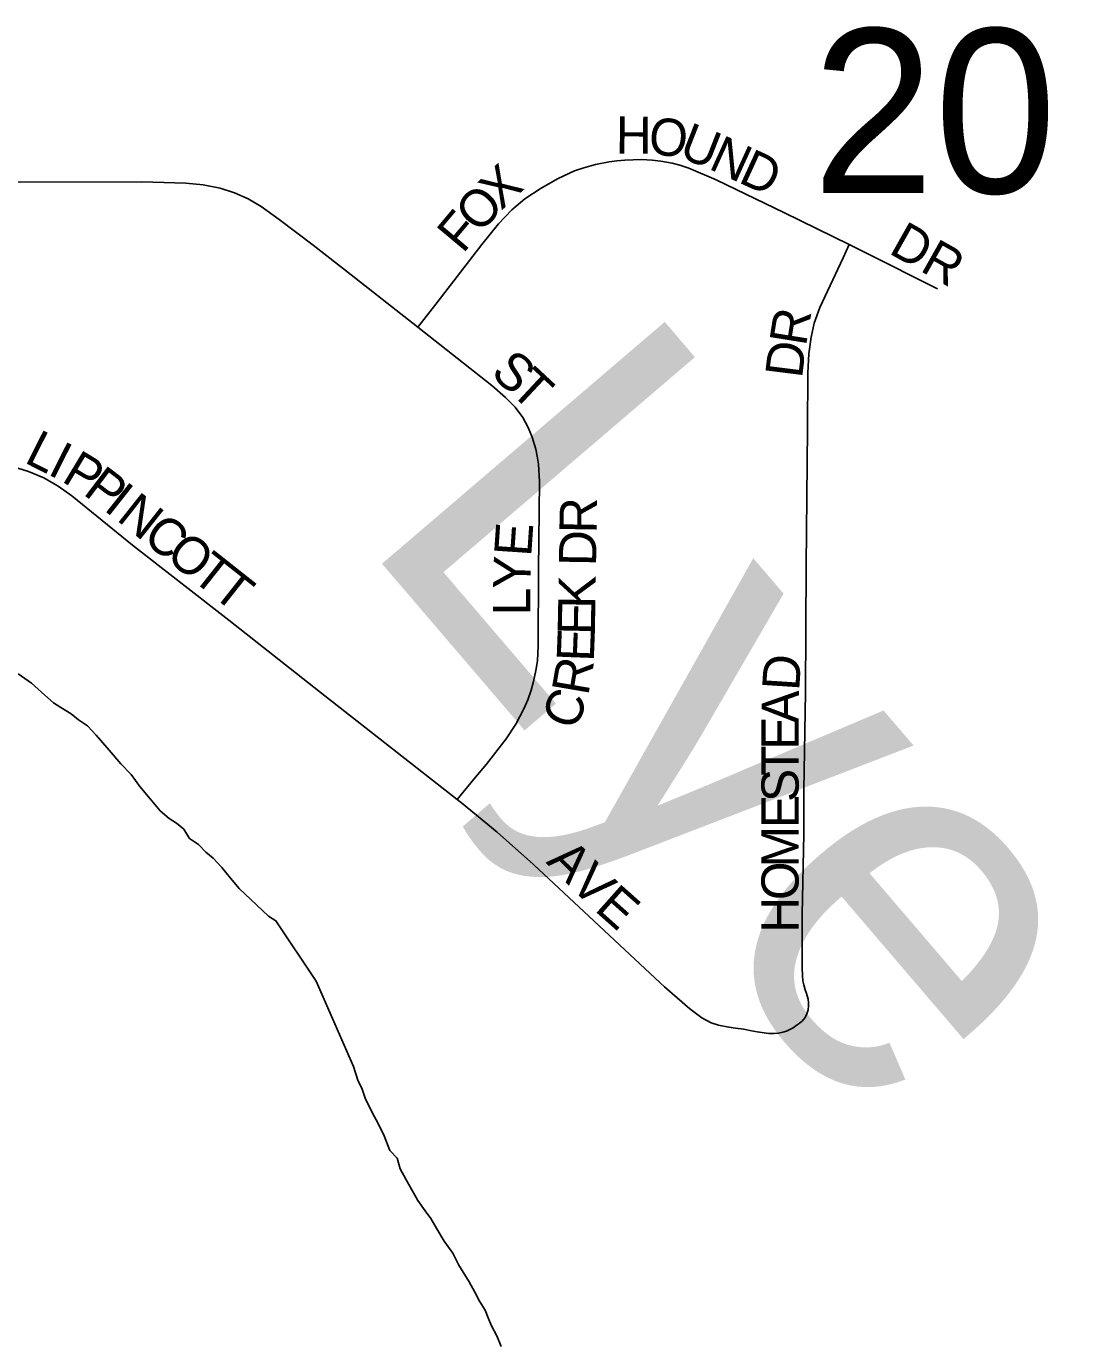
# Model space of a CAD drawing. Extents: x 0 to 68, y 0 to 52.9.
# Drawn here: x 27.3537 to 27.6134, y 19.9701 to 20.2926 of the extents above; entities that cross this region are included whole.
import ezdxf

# ---------------------------------------------------------------- set-up
doc = ezdxf.new("R2010")
doc.units = 0
for name, color, linetype in [('Default', 7, 'Continuous'), ('GM_X_Minor_River', 7, 'Continuous'), ('GM_X_Minor_River_Text', 7, 'Continuous')]:
    doc.layers.add(name, color=color, linetype=linetype)

msp = doc.modelspace()

# ---------------------------------------------------------------- linework, layer by layer
at = {"layer": 'Default'}
for points in [[(27.44993, 20.21864), (27.45435, 20.22429), (27.46564, 20.23893), (27.46973, 20.24404), (27.47302, 20.24744), (27.4762, 20.25018), (27.48017, 20.25279), (27.48438, 20.25518), (27.48835, 20.257), (27.49066, 20.25775), (27.49352, 20.25856), (27.49685, 20.25925), (27.49874, 20.25951), (27.50076, 20.25968), (27.50482, 20.25985), (27.50748, 20.25966), (27.50957, 20.25945), (27.51237, 20.25893), (27.51425, 20.2584), (27.51646, 20.25768), (27.52316, 20.25485), (27.53991, 20.24672), (27.55585, 20.2389)], [(27.33568, 20.25478), (27.35216, 20.25426), (27.38209, 20.2543), (27.3929, 20.25401), (27.39714, 20.2536), (27.40135, 20.25277), (27.40487, 20.25167), (27.40825, 20.25017), (27.41142, 20.24829), (27.41582, 20.24505), (27.42416, 20.23878), (27.43352, 20.23149), (27.44993, 20.21864)], [(27.54426, 20.04811), (27.54503, 20.04904), (27.54545, 20.04998), (27.54575, 20.05096), (27.54588, 20.05192), (27.54583, 20.05266), (27.54572, 20.05351), (27.54536, 20.05492), (27.545, 20.05586), (27.54467, 20.05705), (27.54447, 20.05809), (27.54439, 20.05934), (27.54429, 20.06128), (27.54429, 20.07437), (27.54467, 20.09414), (27.54471, 20.10493), (27.54512, 20.12889), (27.54527, 20.16007), (27.5456, 20.19366), (27.5457, 20.20741), (27.54591, 20.21212), (27.54646, 20.21618), (27.54727, 20.21959), (27.54862, 20.22347), (27.55434, 20.23568), (27.55585, 20.2389)], [(27.55585, 20.2389), (27.55976, 20.23699), (27.57751, 20.22808)], [(27.44993, 20.21864), (27.46806, 20.20427), (27.47144, 20.20134), (27.47381, 20.19895), (27.47572, 20.19647)], [(27.45952, 20.10263), (27.46366, 20.10758), (27.46675, 20.11128), (27.47162, 20.11747), (27.47396, 20.12107), (27.4759, 20.12491), (27.47688, 20.1271), (27.47769, 20.12946), (27.4783, 20.13159), (27.47891, 20.13428), (27.47929, 20.13669), (27.47948, 20.14037), (27.47957, 20.15903), (27.47975, 20.18068), (27.47952, 20.18497), (27.47923, 20.18695), (27.4789, 20.18864), (27.47798, 20.19163), (27.47696, 20.19399), (27.47572, 20.19647)], [(27.33561, 20.18644), (27.33832, 20.18638), (27.33957, 20.1863), (27.34088, 20.1861), (27.3429, 20.18589), (27.34518, 20.18552), (27.34808, 20.18497), (27.35035, 20.18438), (27.35427, 20.1832), (27.35804, 20.18158), (27.3616, 20.17956), (27.36491, 20.17718), (27.37982, 20.16511), (27.40349, 20.14663), (27.42704, 20.12806), (27.45952, 20.10263)], [(27.45952, 20.10263), (27.46058, 20.10179), (27.4694, 20.09461), (27.47834, 20.08666), (27.49319, 20.07269), (27.50945, 20.05754), (27.51051, 20.05661), (27.51671, 20.05118), (27.51966, 20.04894), (27.52192, 20.04775), (27.52375, 20.04714), (27.52624, 20.0467), (27.52793, 20.04646), (27.52992, 20.04618), (27.53142, 20.04586), (27.53327, 20.04548), (27.5361, 20.04512), (27.53743, 20.04513), (27.53848, 20.04521), (27.53953, 20.0454), (27.54042, 20.04566), (27.54142, 20.04614), (27.5421, 20.04654), (27.54426, 20.04811)]]:
    msp.add_lwpolyline(points, dxfattribs=at)
at = {"layer": 'GM_X_Minor_River'}
for points in [[(27.35175, 20.13347), (27.35501, 20.13121), (27.35825, 20.12821), (27.36041, 20.12633), (27.36222, 20.1252), (27.36476, 20.12368), (27.36656, 20.12218), (27.36873, 20.12067), (27.37088, 20.11843), (27.37411, 20.11469), (27.37697, 20.11134), (27.37949, 20.10872), (27.38162, 20.10575), (27.38413, 20.10276), (27.38664, 20.09978), (27.3888, 20.0979), (27.39061, 20.09677), (27.39241, 20.09527), (27.39383, 20.09304), (27.396, 20.09153), (27.3978, 20.08966), (27.3996, 20.08816), (27.40175, 20.08591), (27.4039, 20.08331), (27.40605, 20.0807), (27.41324, 20.07395), (27.41505, 20.07282), (27.41505, 20.07282), (27.42492, 20.05795)], [(27.42492, 20.05795), (27.43408, 20.037), (27.43514, 20.03368), (27.43622, 20.03147), (27.43693, 20.02925), (27.43872, 20.02556), (27.44016, 20.02297), (27.4416, 20.02001), (27.44302, 20.01633), (27.44484, 20.01447), (27.44554, 20.01189), (27.44698, 20.0093), (27.44842, 20.00671), (27.44986, 20.00412), (27.45167, 20.00153), (27.45312, 19.99968), (27.45456, 19.99709), (27.45636, 19.99413), (27.45853, 19.99116), (27.45997, 19.98821), (27.46249, 19.98414), (27.46393, 19.98155), (27.46501, 19.97933), (27.46645, 19.97711), (27.46716, 19.97527), (27.46788, 19.97342), (27.46931, 19.97083), (27.47039, 19.96825)]]:
    msp.add_lwpolyline(points, dxfattribs=at)

# ---------------------------------------------------------------- texts
at = {"layer": 'Default'}
for s, height, rotation, p in [('20', 0.040379, 0, (27.54673, 20.25158)), ('H', 0.00914, 359.5628, (27.49848, 20.26128)), ('O', 0.00914, 354.0219, (27.50628, 20.26123)), ('U', 0.00914, 338.5842, (27.51365, 20.26055)), ('N', 0.00914, 335.4982, (27.52101, 20.25766)), ('D', 0.00914, 335.3317, (27.52832, 20.25433)), ('X', 0.00914, 43.0059, (27.47033, 20.24715)), ('O', 0.00914, 47.4734, (27.46503, 20.24136)), ('F', 0.00914, 50.0685, (27.46097, 20.23651)), ('DR', 0.009135, 330.6332, (27.56526, 20.23694)), ('R', 0.00914, 80.9049, (27.54521, 20.21377)), ('D', 0.00914, 82.856, (27.54422, 20.20588)), ('S', 0.00914, 318.1509, (27.46747, 20.20699)), ('T', 0.00914, 316.9124, (27.47222, 20.20273)), ('L', 0.00914, 333.1906, (27.35294, 20.18553)), ('I', 0.00914, 333.1762, (27.35868, 20.18264)), ('P', 0.00914, 328.8489, (27.36211, 20.18091)), ('P', 0.00914, 322.753, (27.3674, 20.17773)), ('I', 0.00914, 321.6611, (27.37248, 20.17386)), ('N', 0.00914, 321.6132, (27.37563, 20.17137)), ('R', 0.00914, 89.0678, (27.49379, 20.16792)), ('C', 0.00914, 321.6443, (27.38194, 20.16637)), ('E', 0.00914, 86.1168, (27.47772, 20.16212)), ('O', 0.00914, 321.6304, (27.38761, 20.16189)), ('D', 0.00914, 89.0382, (27.49366, 20.15987)), ('T', 0.00914, 321.6218, (27.39391, 20.1569)), ('Y', 0.00914, 88.404, (27.4775, 20.15418)), ('T', 0.00914, 321.6549, (27.39896, 20.1529)), ('K', 0.00914, 89.0469, (27.49348, 20.14942)), ('L', 0.00914, 89.8634, (27.47749, 20.14781)), ('E', 0.00914, 88.8012, (27.49335, 20.14295)), ('E', 0.00914, 87.8448, (27.4931, 20.13635)), ('R', 0.00914, 80.2153, (27.49173, 20.12791)), ('D', 0.00914, 86.2383, (27.54354, 20.12916)), ('C', 0.00914, 68.8526, (27.4886, 20.11925)), ('A', 0.00914, 89.1475, (27.54342, 20.12124)), ('E', 0.00914, 89.9707, (27.54342, 20.11485)), ('T', 0.00914, 89.9707, (27.54342, 20.10842)), ('S', 0.00914, 89.9727, (27.54342, 20.10199)), ('E', 0.00914, 89.9821, (27.54342, 20.09556)), ('M', 0.00914, 89.9818, (27.54341, 20.08591)), ('A', 0.00914, 315.2937, (27.48123, 20.08712)), ('V', 0.00914, 315.3174, (27.48695, 20.08146)), ('O', 0.00914, 89.9781, (27.54341, 20.07787)), ('E', 0.00914, 318.3267, (27.49305, 20.07545)), ('H', 0.00914, 89.9781, (27.54341, 20.06983))]:
    msp.add_text(s, height=height, rotation=rotation, dxfattribs=at).set_placement(p)
at = {"layer": 'GM_X_Minor_River_Text'}
msp.add_text('Lye', height=0.091394, rotation=310.5421, dxfattribs=at).set_placement((27.43457, 20.16814))

doc.saveas('drawing.dxf')
